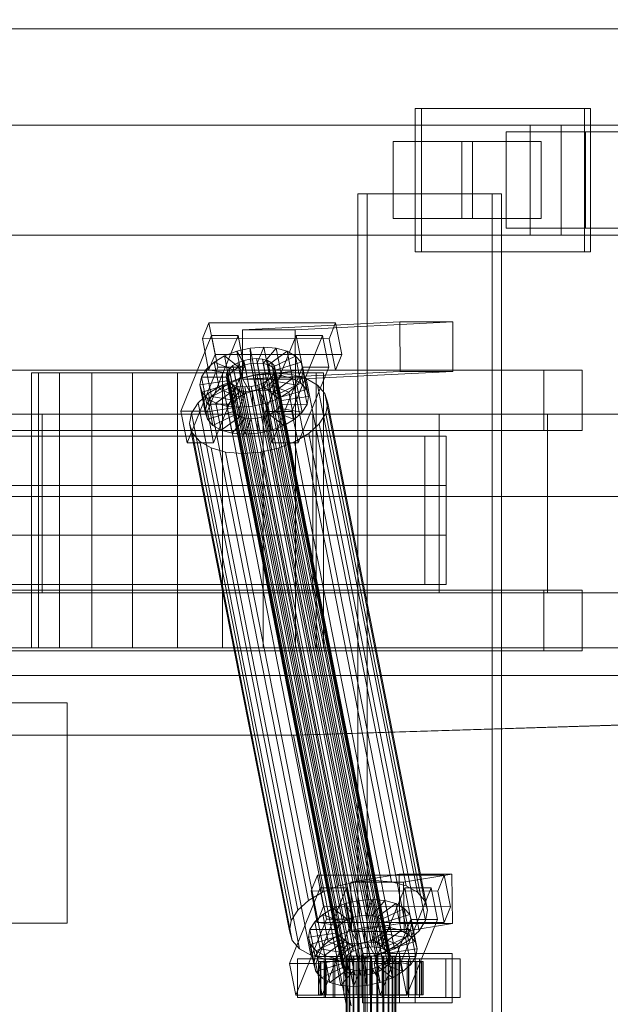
# Model space of a CAD drawing. Header units: millimetres. Extents: x -4395 to 65662, y -65530 to 6847.
# Tile 541 of 656: x 9311 to 9526, y -17870 to -17512. Entities that reach past the tile are written whole.
import ezdxf

# ---------------------------------------------------------------- set-up
doc = ezdxf.new("R2010")
doc.units = ezdxf.units.MM
for name, color, linetype, lineweight in [('COTAS_O', 1, 'Continuous', 0), ('superior_C01', 7, 'Continuous', 0), ('superior_mezcladora', 7, 'Continuous', 0)]:
    doc.layers.add(name, color=color, linetype=linetype, lineweight=lineweight)
doc.dimstyles.new('R19_100', dxfattribs={"dimtxt": 250, "dimasz": 150, "dimexe": 150, "dimexo": 80, "dimgap": 100, "dimtad": 1, "dimtih": 1, "dimtoh": 1, "dimdsep": 46, "dimcen": 0.09, "dimadec": 0, "dimazin": 0, "dimtfac": 1, "dimtdec": 4, "dimtofl": 0, "dimtmove": 0, "dimatfit": 3, "dimfxl": 1, "dimtolj": 1, "dimtzin": 0, "dimarcsym": 0})

# ---------------------------------------------------------------- blocks, each defined once
blk = doc.blocks.new('DIM_R33_37')
at = {"layer": 'COTAS_O'}
for p, q in [((9108.38, -17350), (9063.38, -17500)), ((9808.38, -17350), (9108.38, -17350)), ((9108.38, -18650), (9108.38, -17350)), ((9108.38, -17350), (9153.38, -17500)), ((9108.38, -18650), (9063.38, -18500)), ((9108.38, -18650), (9153.38, -18500)), ((9808.38, -18650), (9108.38, -18650))]:
    blk.add_line(p, q, dxfattribs=at)
blk.add_text('1300 O', height=250, rotation=90, dxfattribs=at).set_placement((9008.38, -18000))

msp = doc.modelspace()

# ---------------------------------------------------------------- linework, layer by layer
at = {"layer": 'superior_C01'}
for p, q in [((9073.164, -17515), (9802.262, -17515)), ((9805.085, -17515), (9075.987, -17515)), ((9516.118, -17544), (9454.72, -17544)), ((9454.72, -17544), (9454.72, -17596)), ((9456.978, -17544), (9454.72, -17544)), ((9456.978, -17596), (9456.978, -17544)), ((9456.978, -17544), (9518.376, -17544)), ((9516.118, -17596), (9516.118, -17544)), ((9516.118, -17544), (9518.376, -17544)), ((9518.376, -17544), (9518.376, -17596)), ((9496.424, -17550), (8345.216, -17550)), ((8356.506, -17550), (9507.714, -17550)), ((9576.866, -17550), (8425.658, -17550)), ((8439.771, -17550), (9590.979, -17550)), ((9496.424, -17550), (9496.424, -17590)), ((9507.714, -17550), (9496.424, -17550)), ((9822.599, -17550), (9496.424, -17550)), ((9507.714, -17590), (9507.714, -17550)), ((9507.714, -17550), (9833.889, -17550)), ((9516.459, -17552.5), (9487.679, -17552.5)), ((9487.679, -17552.5), (9487.679, -17587.5)), ((9569.532, -17552.5), (9487.679, -17552.5)), ((9516.459, -17587.5), (9516.459, -17552.5)), ((9516.459, -17552.5), (9598.313, -17552.5)), ((9475.478, -17556), (9446.698, -17556)), ((9446.698, -17556), (9446.698, -17584)), ((9471.593, -17556), (9446.698, -17556)), ((9471.593, -17584), (9471.593, -17556)), ((9471.593, -17556), (9500.374, -17556)), ((9475.478, -17584), (9475.478, -17556)), ((9475.478, -17556), (9500.374, -17556)), ((9500.374, -17556), (9500.374, -17584)), ((9482.633, -17575), (9433.898, -17575)), ((9433.898, -17575), (9433.898, -18425)), ((9437.285, -17575), (9433.898, -17575)), ((9437.285, -18425), (9437.285, -17575)), ((9437.285, -17575), (9486.02, -17575)), ((9482.633, -18425), (9482.633, -17575)), ((9482.633, -17575), (9486.02, -17575)), ((9486.02, -17575), (9486.02, -18425)), ((9446.698, -17584), (9475.478, -17584)), ((9446.698, -17584), (9471.593, -17584)), ((9500.374, -17584), (9471.593, -17584)), ((9500.374, -17584), (9475.478, -17584)), ((9487.679, -17587.5), (9516.459, -17587.5)), ((9569.532, -17587.5), (9487.679, -17587.5)), ((9598.313, -17587.5), (9516.459, -17587.5)), ((8345.216, -17590), (9496.424, -17590)), ((8356.506, -17590), (9507.714, -17590)), ((8425.658, -17590), (9576.866, -17590)), ((8439.771, -17590), (9590.979, -17590)), ((9496.424, -17590), (9507.714, -17590)), ((9496.424, -17590), (9822.599, -17590)), ((9507.714, -17590), (9833.889, -17590)), ((9454.72, -17596), (9516.118, -17596)), ((9454.72, -17596), (9456.978, -17596)), ((9518.376, -17596), (9456.978, -17596)), ((9518.376, -17596), (9516.118, -17596)), ((9449.142, -17621.488), (9391.95, -17624.356)), ((9411.137, -17624.356), (9468.329, -17621.488)), ((9449.214, -17639.486), (9449.142, -17621.488)), ((9449.142, -17621.488), (9468.329, -17621.488)), ((9468.329, -17621.488), (9468.401, -17639.486)), ((9379.747, -17621.857), (9377.428, -17627.592)), ((9382, -17633.325), (9379.747, -17621.857)), ((9379.747, -17621.857), (9425.795, -17621.914)), ((9411.137, -17624.356), (9391.95, -17624.356)), ((9391.95, -17624.356), (9392.022, -17642.354)), ((9411.209, -17642.354), (9411.137, -17624.356)), ((9423.477, -17627.65), (9425.795, -17621.914)), ((9425.795, -17621.914), (9428.049, -17633.382)), ((9380.77, -17626.449), (9369.641, -17653.98)), ((9423.477, -17627.65), (9377.428, -17627.592)), ((9377.428, -17627.592), (9379.682, -17639.061)), ((9379.234, -17653.992), (9390.364, -17626.461)), ((9383.024, -17637.917), (9380.77, -17626.449)), ((9380.77, -17626.449), (9390.364, -17626.461)), ((9390.364, -17626.461), (9392.617, -17637.929)), ((9411.469, -17626.487), (9400.339, -17654.019)), ((9409.933, -17654.031), (9421.062, -17626.499)), ((9413.722, -17637.955), (9411.469, -17626.487)), ((9411.469, -17626.487), (9421.062, -17626.499)), ((9421.062, -17626.499), (9423.316, -17637.967)), ((9425.73, -17639.118), (9423.477, -17627.65)), ((9385.507, -17633.91), (9389.982, -17632.183)), ((9389.982, -17632.183), (9394.818, -17631.1)), ((9389.982, -17632.183), (9392.771, -17637.157)), ((9391.914, -17642.013), (9389.982, -17632.183)), ((9394.818, -17631.1), (9399.686, -17630.735)), ((9394.818, -17631.1), (9395.062, -17636.643)), ((9396.75, -17640.93), (9394.818, -17631.1)), ((9399.686, -17630.735), (9397.367, -17636.47)), ((9404.254, -17631.112), (9399.531, -17636.649)), ((9401.618, -17640.564), (9399.686, -17630.735)), ((9399.686, -17630.735), (9404.254, -17631.112)), ((9408.21, -17632.206), (9401.405, -17637.167)), ((9406.185, -17640.942), (9404.254, -17631.112)), ((9404.254, -17631.112), (9408.21, -17632.206)), ((9410.141, -17642.036), (9408.21, -17632.206)), ((9408.21, -17632.206), (9411.284, -17633.943)), ((9379.682, -17639.061), (9382, -17633.325)), ((9381.698, -17636.164), (9385.507, -17633.91)), ((9428.049, -17633.382), (9382, -17633.325)), ((9385.507, -17633.91), (9390.651, -17637.975)), ((9387.438, -17643.74), (9385.507, -17633.91)), ((9390.329, -17636.336), (9392.449, -17635.518)), ((9392.449, -17635.518), (9394.74, -17635.005)), ((9434.458, -17849.317), (9392.449, -17635.518)), ((9394.74, -17635.005), (9397.046, -17634.832)), ((9436.749, -17848.804), (9394.74, -17635.005)), ((9397.046, -17634.832), (9399.209, -17635.011)), ((9439.055, -17848.631), (9397.046, -17634.832)), ((9399.209, -17635.011), (9401.083, -17635.529)), ((9441.218, -17848.809), (9399.209, -17635.011)), ((9401.083, -17635.529), (9402.539, -17636.352)), ((9443.092, -17849.328), (9401.083, -17635.529)), ((9411.284, -17633.943), (9402.861, -17637.99)), ((9413.216, -17643.772), (9411.284, -17633.943)), ((9411.284, -17633.943), (9413.269, -17636.203)), ((9428.049, -17633.382), (9425.73, -17639.118)), ((9371.894, -17665.449), (9383.024, -17637.917)), ((9377.053, -17641.61), (9378.814, -17638.79)), ((9378.814, -17638.79), (9381.698, -17636.164)), ((9378.814, -17638.79), (9387.481, -17640.286)), ((9380.746, -17648.62), (9378.814, -17638.79)), ((9379.682, -17639.061), (9425.73, -17639.118)), ((9392.617, -17637.929), (9381.487, -17665.461)), ((9381.698, -17636.164), (9388.847, -17639.042)), ((9383.629, -17645.994), (9381.698, -17636.164)), ((9392.617, -17637.929), (9383.024, -17637.917)), ((9386.325, -17639.983), (9387.159, -17638.648)), ((9387.159, -17638.648), (9388.525, -17637.404)), ((9429.168, -17852.446), (9387.159, -17638.648)), ((9388.847, -17639.042), (9387.481, -17640.286)), ((9388.525, -17637.404), (9390.329, -17636.336)), ((9430.534, -17851.202), (9388.525, -17637.404)), ((9390.651, -17637.975), (9388.847, -17639.042)), ((9388.847, -17639.042), (9390.778, -17648.872)), ((9432.338, -17850.135), (9390.329, -17636.336)), ((9392.771, -17637.157), (9390.651, -17637.975)), ((9390.651, -17637.975), (9392.582, -17647.804)), ((9449.214, -17639.486), (9392.022, -17642.354)), ((9395.062, -17636.643), (9392.771, -17637.157)), ((9392.771, -17637.157), (9394.702, -17646.986)), ((9397.367, -17636.47), (9395.062, -17636.643)), ((9395.062, -17636.643), (9396.993, -17646.473)), ((9397.367, -17636.47), (9399.299, -17646.3)), ((9399.531, -17636.649), (9397.367, -17636.47)), ((9399.531, -17636.649), (9401.462, -17646.479)), ((9401.405, -17637.167), (9399.531, -17636.649)), ((9401.405, -17637.167), (9403.336, -17646.997)), ((9402.861, -17637.99), (9401.405, -17637.167)), ((9402.539, -17636.352), (9403.479, -17637.422)), ((9444.549, -17850.15), (9402.539, -17636.352)), ((9402.593, -17665.487), (9413.722, -17637.955)), ((9402.861, -17637.99), (9404.793, -17647.82)), ((9403.801, -17639.061), (9402.861, -17637.99)), ((9403.479, -17637.422), (9403.839, -17638.668)), ((9445.489, -17851.221), (9403.479, -17637.422)), ((9403.839, -17638.668), (9403.593, -17640.005)), ((9413.269, -17636.203), (9403.801, -17639.061)), ((9403.801, -17639.061), (9405.733, -17648.891)), ((9404.161, -17640.307), (9403.801, -17639.061)), ((9445.848, -17852.467), (9403.839, -17638.668)), ((9414.027, -17638.834), (9404.161, -17640.307)), ((9468.401, -17639.486), (9411.209, -17642.354)), ((9423.316, -17637.967), (9412.186, -17665.499)), ((9415.2, -17646.033), (9413.269, -17636.203)), ((9413.269, -17636.203), (9414.027, -17638.834)), ((9414.027, -17638.834), (9413.508, -17641.655)), ((9423.316, -17637.967), (9413.722, -17637.955)), ((9415.959, -17648.664), (9414.027, -17638.834)), ((9468.401, -17639.486), (9449.214, -17639.486)), ((9376.534, -17644.431), (9377.053, -17641.61)), ((9376.534, -17644.431), (9386.401, -17642.958)), ((9377.053, -17641.61), (9386.647, -17641.622)), ((9378.985, -17651.44), (9377.053, -17641.61)), ((9384.79, -17644.416), (9390.773, -17642.107)), ((9386.079, -17641.32), (9386.325, -17639.983)), ((9386.438, -17642.566), (9386.079, -17641.32)), ((9428.088, -17855.119), (9386.079, -17641.32)), ((9428.334, -17853.782), (9386.325, -17639.983)), ((9386.647, -17641.622), (9386.401, -17642.958)), ((9386.401, -17642.958), (9386.76, -17644.204)), ((9386.401, -17642.958), (9388.332, -17652.788)), ((9387.378, -17643.637), (9386.438, -17642.566)), ((9428.447, -17856.365), (9386.438, -17642.566)), ((9387.481, -17640.286), (9386.647, -17641.622)), ((9386.647, -17641.622), (9388.578, -17651.452)), ((9391.914, -17642.013), (9387.438, -17643.74)), ((9387.481, -17640.286), (9389.412, -17650.116)), ((9390.773, -17642.107), (9397.238, -17640.659)), ((9426.988, -17826.416), (9390.773, -17642.107)), ((9396.75, -17640.93), (9391.914, -17642.013)), ((9394.702, -17646.986), (9391.914, -17642.013)), ((9392.022, -17642.354), (9411.209, -17642.354)), ((9401.618, -17640.564), (9396.75, -17640.93)), ((9396.993, -17646.473), (9396.75, -17640.93)), ((9397.238, -17640.659), (9403.745, -17640.17)), ((9433.453, -17824.968), (9397.238, -17640.659)), ((9399.299, -17646.3), (9401.618, -17640.564)), ((9401.393, -17642.585), (9399.588, -17643.652)), ((9402.758, -17641.341), (9401.393, -17642.585)), ((9443.402, -17856.383), (9401.393, -17642.585)), ((9401.462, -17646.479), (9406.185, -17640.942)), ((9406.185, -17640.942), (9401.618, -17640.564)), ((9401.715, -17644.223), (9403.08, -17642.979)), ((9403.593, -17640.005), (9402.758, -17641.341)), ((9444.768, -17855.139), (9402.758, -17641.341)), ((9403.08, -17642.979), (9403.915, -17641.643)), ((9411.747, -17644.475), (9403.08, -17642.979)), ((9403.08, -17642.979), (9405.012, -17652.809)), ((9403.336, -17646.997), (9410.141, -17642.036)), ((9403.593, -17640.005), (9445.602, -17853.804)), ((9403.745, -17640.17), (9409.851, -17640.674)), ((9439.96, -17824.479), (9403.745, -17640.17)), ((9403.915, -17641.643), (9404.161, -17640.307)), ((9403.915, -17641.643), (9413.508, -17641.655)), ((9405.846, -17651.473), (9403.915, -17641.643)), ((9404.161, -17640.307), (9406.092, -17650.137)), ((9410.141, -17642.036), (9406.185, -17640.942)), ((9409.851, -17640.674), (9415.14, -17642.137)), ((9446.066, -17824.984), (9409.851, -17640.674)), ((9413.216, -17643.772), (9410.141, -17642.036)), ((9413.508, -17641.655), (9411.747, -17644.475)), ((9413.508, -17641.655), (9415.44, -17651.485)), ((9415.14, -17642.137), (9419.251, -17644.459)), ((9451.355, -17826.446), (9415.14, -17642.137)), ((9377.292, -17647.062), (9376.534, -17644.431)), ((9378.466, -17654.261), (9376.534, -17644.431)), ((9377.292, -17647.062), (9386.76, -17644.204)), ((9379.277, -17649.322), (9387.7, -17645.275)), ((9379.698, -17647.428), (9384.79, -17644.416)), ((9383.629, -17645.994), (9380.746, -17648.62)), ((9382.352, -17651.059), (9389.156, -17646.098)), ((9387.438, -17643.74), (9383.629, -17645.994)), ((9390.778, -17648.872), (9383.629, -17645.994)), ((9421.005, -17828.725), (9384.79, -17644.416)), ((9386.308, -17652.153), (9391.03, -17646.616)), ((9386.76, -17644.204), (9387.7, -17645.275)), ((9386.76, -17644.204), (9388.691, -17654.034)), ((9388.834, -17644.459), (9387.378, -17643.637)), ((9429.387, -17857.435), (9387.378, -17643.637)), ((9392.582, -17647.804), (9387.438, -17643.74)), ((9387.7, -17645.275), (9389.156, -17646.098)), ((9387.7, -17645.275), (9389.631, -17655.105)), ((9390.708, -17644.978), (9388.834, -17644.459)), ((9430.844, -17858.258), (9388.834, -17644.459)), ((9389.156, -17646.098), (9391.03, -17646.616)), ((9389.156, -17646.098), (9391.088, -17655.927)), ((9392.872, -17645.156), (9390.708, -17644.978)), ((9432.718, -17858.776), (9390.708, -17644.978)), ((9391.03, -17646.616), (9393.194, -17646.795)), ((9391.03, -17646.616), (9392.962, -17656.446)), ((9395.178, -17644.983), (9392.872, -17645.156)), ((9434.881, -17858.955), (9392.872, -17645.156)), ((9393.194, -17646.795), (9395.5, -17646.622)), ((9394.702, -17646.986), (9396.993, -17646.473)), ((9397.469, -17644.47), (9395.178, -17644.983)), ((9437.187, -17858.782), (9395.178, -17644.983)), ((9395.5, -17646.622), (9397.79, -17646.108)), ((9395.743, -17652.165), (9395.5, -17646.622)), ((9395.5, -17646.622), (9397.431, -17656.451)), ((9396.993, -17646.473), (9399.299, -17646.3)), ((9399.588, -17643.652), (9397.469, -17644.47)), ((9439.478, -17858.269), (9397.469, -17644.47)), ((9397.79, -17646.108), (9399.91, -17645.29)), ((9400.579, -17651.082), (9397.79, -17646.108)), ((9397.79, -17646.108), (9399.722, -17655.938)), ((9399.299, -17646.3), (9401.462, -17646.479)), ((9441.598, -17857.451), (9399.588, -17643.652)), ((9399.91, -17645.29), (9401.715, -17644.223)), ((9405.054, -17649.355), (9399.91, -17645.29)), ((9399.91, -17645.29), (9401.842, -17655.12)), ((9401.462, -17646.479), (9403.336, -17646.997)), ((9408.863, -17647.101), (9401.715, -17644.223)), ((9401.715, -17644.223), (9403.646, -17654.053)), ((9404.793, -17647.82), (9413.216, -17643.772)), ((9405.733, -17648.891), (9415.2, -17646.033)), ((9411.747, -17644.475), (9408.863, -17647.101)), ((9413.678, -17654.305), (9411.747, -17644.475)), ((9415.2, -17646.033), (9413.216, -17643.772)), ((9415.959, -17648.664), (9415.2, -17646.033)), ((9419.251, -17644.459), (9421.903, -17647.481)), ((9455.465, -17828.768), (9419.251, -17644.459)), ((9375.843, -17650.939), (9379.698, -17647.428)), ((9379.277, -17649.322), (9377.292, -17647.062)), ((9379.224, -17656.892), (9377.292, -17647.062)), ((9380.746, -17648.62), (9378.985, -17651.44)), ((9382.352, -17651.059), (9379.277, -17649.322)), ((9381.208, -17659.152), (9379.277, -17649.322)), ((9415.913, -17831.737), (9379.698, -17647.428)), ((9389.412, -17650.116), (9380.746, -17648.62)), ((9388.578, -17651.452), (9389.412, -17650.116)), ((9389.412, -17650.116), (9390.778, -17648.872)), ((9390.778, -17648.872), (9392.582, -17647.804)), ((9390.875, -17652.53), (9393.194, -17646.795)), ((9392.582, -17647.804), (9394.702, -17646.986)), ((9393.194, -17646.795), (9395.125, -17656.624)), ((9405.054, -17649.355), (9400.579, -17651.082)), ((9403.336, -17646.997), (9404.793, -17647.82)), ((9404.793, -17647.82), (9405.733, -17648.891)), ((9408.863, -17647.101), (9405.054, -17649.355)), ((9406.986, -17659.184), (9405.054, -17649.355)), ((9405.733, -17648.891), (9406.092, -17650.137)), ((9406.092, -17650.137), (9405.846, -17651.473)), ((9406.092, -17650.137), (9415.959, -17648.664)), ((9410.795, -17656.931), (9408.863, -17647.101)), ((9415.44, -17651.485), (9415.959, -17648.664)), ((9421.903, -17647.481), (9422.917, -17650.998)), ((9458.118, -17831.79), (9421.903, -17647.481)), ((9373.489, -17654.709), (9375.843, -17650.939)), ((9412.058, -17835.248), (9375.843, -17650.939)), ((9378.985, -17651.44), (9378.466, -17654.261)), ((9388.332, -17652.788), (9378.466, -17654.261)), ((9388.578, -17651.452), (9378.985, -17651.44)), ((9386.308, -17652.153), (9382.352, -17651.059)), ((9384.283, -17660.889), (9382.352, -17651.059)), ((9390.875, -17652.53), (9386.308, -17652.153)), ((9388.239, -17661.983), (9386.308, -17652.153)), ((9388.332, -17652.788), (9388.578, -17651.452)), ((9388.691, -17654.034), (9388.332, -17652.788)), ((9395.743, -17652.165), (9390.875, -17652.53)), ((9392.807, -17662.36), (9390.875, -17652.53)), ((9400.579, -17651.082), (9395.743, -17652.165)), ((9397.674, -17661.995), (9395.743, -17652.165)), ((9402.511, -17660.912), (9400.579, -17651.082)), ((9405.012, -17652.809), (9403.646, -17654.053)), ((9405.846, -17651.473), (9405.012, -17652.809)), ((9405.012, -17652.809), (9413.678, -17654.305)), ((9415.44, -17651.485), (9405.846, -17651.473)), ((9413.678, -17654.305), (9415.44, -17651.485)), ((9422.917, -17650.998), (9422.223, -17654.769)), ((9459.132, -17835.307), (9422.917, -17650.998)), ((9379.234, -17653.992), (9369.641, -17653.98)), ((9369.641, -17653.98), (9371.894, -17665.449)), ((9372.795, -17658.48), (9373.489, -17654.709)), ((9409.704, -17839.018), (9373.489, -17654.709)), ((9378.466, -17654.261), (9379.224, -17656.892)), ((9388.691, -17654.034), (9379.224, -17656.892)), ((9379.224, -17656.892), (9381.208, -17659.152)), ((9381.487, -17665.461), (9379.234, -17653.992)), ((9389.631, -17655.105), (9381.208, -17659.152)), ((9391.088, -17655.927), (9384.283, -17660.889)), ((9392.962, -17656.446), (9388.239, -17661.983)), ((9389.631, -17655.105), (9388.691, -17654.034)), ((9391.088, -17655.927), (9389.631, -17655.105)), ((9392.962, -17656.446), (9391.088, -17655.927)), ((9395.125, -17656.624), (9392.807, -17662.36)), ((9395.125, -17656.624), (9392.962, -17656.446)), ((9397.431, -17656.451), (9395.125, -17656.624)), ((9399.722, -17655.938), (9397.431, -17656.451)), ((9397.431, -17656.451), (9397.674, -17661.995)), ((9401.842, -17655.12), (9399.722, -17655.938)), ((9399.722, -17655.938), (9402.511, -17660.912)), ((9409.933, -17654.031), (9400.339, -17654.019)), ((9400.339, -17654.019), (9402.593, -17665.487)), ((9403.646, -17654.053), (9401.842, -17655.12)), ((9401.842, -17655.12), (9406.986, -17659.184)), ((9403.646, -17654.053), (9410.795, -17656.931)), ((9406.986, -17659.184), (9410.795, -17656.931)), ((9412.186, -17665.499), (9409.933, -17654.031)), ((9410.795, -17656.931), (9413.678, -17654.305)), ((9422.223, -17654.769), (9419.869, -17658.539)), ((9422.223, -17654.769), (9458.438, -17839.078)), ((9373.809, -17661.997), (9372.795, -17658.48)), ((9409.01, -17842.789), (9372.795, -17658.48)), ((9381.208, -17659.152), (9384.283, -17660.889)), ((9384.283, -17660.889), (9388.239, -17661.983)), ((9397.674, -17661.995), (9402.511, -17660.912)), ((9402.511, -17660.912), (9406.986, -17659.184)), ((9419.869, -17658.539), (9416.014, -17662.05)), ((9456.083, -17842.848), (9419.869, -17658.539)), ((9376.461, -17665.019), (9373.809, -17661.997)), ((9410.023, -17846.306), (9373.809, -17661.997)), ((9388.239, -17661.983), (9392.807, -17662.36)), ((9392.807, -17662.36), (9397.674, -17661.995)), ((9416.014, -17662.05), (9410.922, -17665.062)), ((9452.229, -17846.359), (9416.014, -17662.05)), ((9371.894, -17665.449), (9381.487, -17665.461)), ((9380.572, -17667.341), (9376.461, -17665.019)), ((9412.676, -17849.328), (9376.461, -17665.019)), ((9385.86, -17668.803), (9380.572, -17667.341)), ((9416.787, -17851.65), (9380.572, -17667.341)), ((9404.939, -17667.371), (9398.474, -17668.819)), ((9402.593, -17665.487), (9412.186, -17665.499)), ((9410.922, -17665.062), (9404.939, -17667.371)), ((9441.154, -17851.68), (9404.939, -17667.371)), ((9447.137, -17849.371), (9410.922, -17665.062)), ((9391.966, -17669.308), (9385.86, -17668.803)), ((9422.075, -17853.113), (9385.86, -17668.803)), ((9398.474, -17668.819), (9391.966, -17669.308)), ((9428.181, -17853.617), (9391.966, -17669.308)), ((9434.689, -17853.128), (9398.474, -17668.819)), ((1105.699, -17750), (10210.031, -17750)), ((10211.451, -17750), (1107.119, -17750)), ((9410.453, -17771.702), (10106.736, -17750)), ((10108.42, -17750), (9412.137, -17771.702)), ((8978.533, -17771.702), (9410.453, -17771.702)), ((9412.137, -17771.702), (8980.217, -17771.702)), ((9410.453, -17771.702), (9429.768, -17870)), ((9410.453, -17771.702), (9412.137, -17771.702)), ((9431.451, -17870), (9412.137, -17771.702)), ((9419.181, -17822.549), (9416.862, -17828.285)), ((9421.434, -17834.017), (9419.181, -17822.549)), ((9419.181, -17822.549), (9465.229, -17822.606)), ((9433.453, -17824.968), (9426.988, -17826.416)), ((9448.831, -17822.189), (9431.303, -17825.057)), ((9450.489, -17825.057), (9431.303, -17825.057)), ((9431.303, -17825.057), (9431.537, -17843.038)), ((9439.96, -17824.479), (9433.453, -17824.968)), ((9446.066, -17824.984), (9439.96, -17824.479)), ((9451.355, -17826.446), (9446.066, -17824.984)), ((9449.065, -17840.17), (9448.831, -17822.189)), ((9448.831, -17822.189), (9468.017, -17822.189)), ((9450.489, -17825.057), (9468.017, -17822.189)), ((9450.724, -17843.038), (9450.489, -17825.057)), ((9462.911, -17828.342), (9465.229, -17822.606)), ((9465.229, -17822.606), (9467.483, -17834.074)), ((9468.017, -17822.189), (9468.252, -17840.17)), ((9420.204, -17827.141), (9409.075, -17854.673)), ((9421.005, -17828.725), (9415.913, -17831.737)), ((9462.911, -17828.342), (9416.862, -17828.285)), ((9416.862, -17828.285), (9419.116, -17839.753)), ((9418.668, -17854.685), (9429.798, -17827.153)), ((9422.458, -17838.609), (9420.204, -17827.141)), ((9420.204, -17827.141), (9429.798, -17827.153)), ((9426.988, -17826.416), (9421.005, -17828.725)), ((9429.798, -17827.153), (9432.051, -17838.621)), ((9450.903, -17827.179), (9439.773, -17854.711)), ((9449.367, -17854.723), (9460.496, -17827.191)), ((9453.156, -17838.647), (9450.903, -17827.179)), ((9450.903, -17827.179), (9460.496, -17827.191)), ((9455.465, -17828.768), (9451.355, -17826.446)), ((9458.118, -17831.79), (9455.465, -17828.768)), ((9460.496, -17827.191), (9462.75, -17838.659)), ((9465.164, -17839.81), (9462.911, -17828.342)), ((9415.913, -17831.737), (9412.058, -17835.248)), ((9429.416, -17832.875), (9434.252, -17831.792)), ((9434.252, -17831.792), (9439.12, -17831.427)), ((9434.252, -17831.792), (9434.496, -17837.336)), ((9436.184, -17841.622), (9434.252, -17831.792)), ((9439.12, -17831.427), (9436.801, -17837.163)), ((9443.688, -17831.804), (9438.965, -17837.341)), ((9441.052, -17841.257), (9439.12, -17831.427)), ((9439.12, -17831.427), (9443.688, -17831.804)), ((9445.619, -17841.634), (9443.688, -17831.804)), ((9443.688, -17831.804), (9447.644, -17832.898)), ((9459.132, -17835.307), (9458.118, -17831.79)), ((9412.058, -17835.248), (9409.704, -17839.018)), ((9419.116, -17839.753), (9421.434, -17834.017)), ((9421.132, -17836.856), (9424.941, -17834.603)), ((9467.483, -17834.074), (9421.434, -17834.017)), ((9424.941, -17834.603), (9429.416, -17832.875)), ((9424.941, -17834.603), (9430.085, -17838.667)), ((9426.872, -17844.433), (9424.941, -17834.603)), ((9429.416, -17832.875), (9432.205, -17837.849)), ((9431.348, -17842.705), (9429.416, -17832.875)), ((9447.644, -17832.898), (9440.839, -17837.86)), ((9450.718, -17834.635), (9442.295, -17838.682)), ((9449.575, -17842.728), (9447.644, -17832.898)), ((9447.644, -17832.898), (9450.718, -17834.635)), ((9452.65, -17844.465), (9450.718, -17834.635)), ((9450.718, -17834.635), (9452.703, -17836.895)), ((9458.438, -17839.078), (9459.132, -17835.307)), ((9467.483, -17834.074), (9465.164, -17839.81)), ((9409.704, -17839.018), (9409.01, -17842.789)), ((9411.328, -17866.141), (9422.458, -17838.609)), ((9416.487, -17842.302), (9418.248, -17839.482)), ((9418.248, -17839.482), (9421.132, -17836.856)), ((9418.248, -17839.482), (9426.915, -17840.978)), ((9420.18, -17849.312), (9418.248, -17839.482)), ((9419.116, -17839.753), (9465.164, -17839.81)), ((9432.051, -17838.621), (9420.921, -17866.153)), ((9421.132, -17836.856), (9428.281, -17839.734)), ((9423.063, -17846.686), (9421.132, -17836.856)), ((9432.051, -17838.621), (9422.458, -17838.609)), ((9428.281, -17839.734), (9426.915, -17840.978)), ((9430.085, -17838.667), (9428.281, -17839.734)), ((9428.281, -17839.734), (9430.212, -17849.564)), ((9432.205, -17837.849), (9430.085, -17838.667)), ((9430.085, -17838.667), (9432.016, -17848.497)), ((9434.496, -17837.336), (9432.205, -17837.849)), ((9432.205, -17837.849), (9434.136, -17847.679)), ((9436.801, -17837.163), (9434.496, -17837.336)), ((9434.496, -17837.336), (9436.427, -17847.165)), ((9436.801, -17837.163), (9438.733, -17846.992)), ((9438.965, -17837.341), (9436.801, -17837.163)), ((9438.965, -17837.341), (9440.896, -17847.171)), ((9440.839, -17837.86), (9438.965, -17837.341)), ((9440.839, -17837.86), (9442.77, -17847.689)), ((9442.295, -17838.682), (9440.839, -17837.86)), ((9442.027, -17866.179), (9453.156, -17838.647)), ((9442.295, -17838.682), (9444.227, -17848.512)), ((9443.235, -17839.753), (9442.295, -17838.682)), ((9452.703, -17836.895), (9443.235, -17839.753)), ((9443.235, -17839.753), (9445.167, -17849.583)), ((9443.595, -17840.999), (9443.235, -17839.753)), ((9453.461, -17839.526), (9443.595, -17840.999)), ((9462.75, -17838.659), (9451.62, -17866.191)), ((9454.634, -17846.725), (9452.703, -17836.895)), ((9452.703, -17836.895), (9453.461, -17839.526)), ((9453.461, -17839.526), (9452.942, -17842.347)), ((9462.75, -17838.659), (9453.156, -17838.647)), ((9455.393, -17849.356), (9453.461, -17839.526)), ((9456.083, -17842.848), (9458.438, -17839.078)), ((9409.01, -17842.789), (9410.023, -17846.306)), ((9415.968, -17845.123), (9416.487, -17842.302)), ((9416.487, -17842.302), (9426.081, -17842.314)), ((9418.419, -17852.132), (9416.487, -17842.302)), ((9426.081, -17842.314), (9425.835, -17843.65)), ((9426.915, -17840.978), (9426.081, -17842.314)), ((9426.081, -17842.314), (9428.012, -17852.144)), ((9431.348, -17842.705), (9426.872, -17844.433)), ((9426.915, -17840.978), (9428.846, -17850.808)), ((9436.184, -17841.622), (9431.348, -17842.705)), ((9434.136, -17847.679), (9431.348, -17842.705)), ((9449.065, -17840.17), (9431.537, -17843.038)), ((9431.537, -17843.038), (9450.724, -17843.038)), ((9441.052, -17841.257), (9436.184, -17841.622)), ((9436.427, -17847.165), (9436.184, -17841.622)), ((9438.733, -17846.992), (9441.052, -17841.257)), ((9440.896, -17847.171), (9445.619, -17841.634)), ((9445.619, -17841.634), (9441.052, -17841.257)), ((9442.514, -17843.671), (9443.349, -17842.335)), ((9442.77, -17847.689), (9449.575, -17842.728)), ((9443.349, -17842.335), (9443.595, -17840.999)), ((9443.349, -17842.335), (9452.942, -17842.347)), ((9445.28, -17852.165), (9443.349, -17842.335)), ((9443.595, -17840.999), (9445.526, -17850.829)), ((9449.575, -17842.728), (9445.619, -17841.634)), ((9468.252, -17840.17), (9449.065, -17840.17)), ((9452.65, -17844.465), (9449.575, -17842.728)), ((9468.252, -17840.17), (9450.724, -17843.038)), ((9452.942, -17842.347), (9451.181, -17845.167)), ((9452.229, -17846.359), (9456.083, -17842.848)), ((9452.942, -17842.347), (9454.874, -17852.177)), ((9410.023, -17846.306), (9412.676, -17849.328)), ((9415.968, -17845.123), (9425.835, -17843.65)), ((9416.726, -17847.754), (9415.968, -17845.123)), ((9417.899, -17854.953), (9415.968, -17845.123)), ((9416.726, -17847.754), (9426.194, -17844.897)), ((9418.711, -17850.015), (9427.134, -17845.967)), ((9423.063, -17846.686), (9420.18, -17849.312)), ((9421.786, -17851.751), (9428.59, -17846.79)), ((9426.872, -17844.433), (9423.063, -17846.686)), ((9430.212, -17849.564), (9423.063, -17846.686)), ((9425.835, -17843.65), (9426.194, -17844.897)), ((9425.835, -17843.65), (9427.766, -17853.48)), ((9426.194, -17844.897), (9427.134, -17845.967)), ((9426.194, -17844.897), (9428.125, -17854.726)), ((9432.016, -17848.497), (9426.872, -17844.433)), ((9427.134, -17845.967), (9428.59, -17846.79)), ((9427.134, -17845.967), (9429.065, -17855.797)), ((9428.59, -17846.79), (9430.464, -17847.308)), ((9428.59, -17846.79), (9430.522, -17856.62)), ((9434.934, -17847.314), (9437.224, -17846.801)), ((9436.427, -17847.165), (9438.733, -17846.992)), ((9437.224, -17846.801), (9439.344, -17845.983)), ((9440.013, -17851.774), (9437.224, -17846.801)), ((9437.224, -17846.801), (9439.156, -17856.631)), ((9438.733, -17846.992), (9440.896, -17847.171)), ((9439.344, -17845.983), (9441.149, -17844.915)), ((9444.488, -17850.047), (9439.344, -17845.983)), ((9439.344, -17845.983), (9441.276, -17855.812)), ((9441.149, -17844.915), (9442.514, -17843.671)), ((9448.297, -17847.793), (9441.149, -17844.915)), ((9441.149, -17844.915), (9443.08, -17854.745)), ((9451.181, -17845.167), (9442.514, -17843.671)), ((9442.514, -17843.671), (9444.446, -17853.501)), ((9444.227, -17848.512), (9452.65, -17844.465)), ((9445.167, -17849.583), (9454.634, -17846.725)), ((9447.137, -17849.371), (9452.229, -17846.359)), ((9451.181, -17845.167), (9448.297, -17847.793)), ((9453.112, -17854.997), (9451.181, -17845.167)), ((9454.634, -17846.725), (9452.65, -17844.465)), ((9455.393, -17849.356), (9454.634, -17846.725)), ((9412.676, -17849.328), (9416.787, -17851.65)), ((9418.711, -17850.015), (9416.726, -17847.754)), ((9418.658, -17857.584), (9416.726, -17847.754)), ((9420.18, -17849.312), (9418.419, -17852.132)), ((9421.786, -17851.751), (9418.711, -17850.015)), ((9420.642, -17859.844), (9418.711, -17850.015)), ((9428.846, -17850.808), (9420.18, -17849.312)), ((9425.742, -17852.845), (9430.464, -17847.308)), ((9428.846, -17850.808), (9430.212, -17849.564)), ((9430.212, -17849.564), (9432.016, -17848.497)), ((9430.309, -17853.223), (9432.628, -17847.487)), ((9430.464, -17847.308), (9432.628, -17847.487)), ((9430.464, -17847.308), (9432.396, -17857.138)), ((9432.338, -17850.135), (9430.534, -17851.202)), ((9432.016, -17848.497), (9434.136, -17847.679)), ((9434.458, -17849.317), (9432.338, -17850.135)), ((9432.628, -17847.487), (9434.934, -17847.314)), ((9432.628, -17847.487), (9434.559, -17857.317)), ((9434.136, -17847.679), (9436.427, -17847.165)), ((9436.749, -17848.804), (9434.458, -17849.317)), ((9435.177, -17852.857), (9434.934, -17847.314)), ((9434.934, -17847.314), (9436.865, -17857.144)), ((9439.055, -17848.631), (9436.749, -17848.804)), ((9441.218, -17848.809), (9439.055, -17848.631)), ((9444.488, -17850.047), (9440.013, -17851.774)), ((9440.896, -17847.171), (9442.77, -17847.689)), ((9441.154, -17851.68), (9447.137, -17849.371)), ((9443.092, -17849.328), (9441.218, -17848.809)), ((9442.77, -17847.689), (9444.227, -17848.512)), ((9444.549, -17850.15), (9443.092, -17849.328)), ((9444.227, -17848.512), (9445.167, -17849.583)), ((9448.297, -17847.793), (9444.488, -17850.047)), ((9446.42, -17859.877), (9444.488, -17850.047)), ((9445.489, -17851.221), (9444.549, -17850.15)), ((9445.167, -17849.583), (9445.526, -17850.829)), ((9445.526, -17850.829), (9455.393, -17849.356)), ((9450.229, -17857.623), (9448.297, -17847.793)), ((9454.874, -17852.177), (9455.393, -17849.356)), ((9421.576, -17853), (9411.983, -17853)), ((9411.983, -17853), (9411.983, -17867)), ((9425.531, -17853), (9411.983, -17853)), ((9416.787, -17851.65), (9422.075, -17853.113)), ((9418.419, -17852.132), (9417.899, -17854.953)), ((9427.766, -17853.48), (9417.899, -17854.953)), ((9428.012, -17852.144), (9418.419, -17852.132)), ((9420.154, -17854), (9419.626, -17854)), ((9419.626, -17854), (9429.623, -17854)), ((9419.626, -17866), (9419.626, -17854)), ((9419.626, -17854), (9420.393, -17854)), ((9421.94, -17854), (9420.154, -17854)), ((9420.154, -17854), (9429.873, -17854)), ((9420.154, -17866), (9420.154, -17854)), ((9420.393, -17854), (9429.986, -17854)), ((9420.393, -17866), (9420.393, -17854)), ((9420.393, -17854), (9422.402, -17854)), ((9421.576, -17867), (9421.576, -17853)), ((9421.576, -17853), (9435.124, -17853)), ((9425.742, -17852.845), (9421.786, -17851.751)), ((9423.717, -17861.581), (9421.786, -17851.751)), ((9424.862, -17854), (9421.94, -17854)), ((9421.94, -17854), (9430.719, -17854)), ((9421.94, -17866), (9421.94, -17854)), ((9422.075, -17853.113), (9428.181, -17853.617)), ((9468.137, -17853), (9422.088, -17853)), ((9422.088, -17853), (9422.088, -17867)), ((9424.911, -17853), (9422.088, -17853)), ((9422.402, -17854), (9430.938, -17854)), ((9422.402, -17866), (9422.402, -17854)), ((9422.402, -17854), (9425.516, -17854)), ((9428.723, -17854), (9424.862, -17854)), ((9424.862, -17854), (9432.104, -17854)), ((9424.862, -17866), (9424.862, -17854)), ((9424.911, -17867), (9424.911, -17853)), ((9424.911, -17853), (9470.959, -17853)), ((9425.516, -17854), (9432.413, -17854)), ((9425.516, -17866), (9425.516, -17854)), ((9425.516, -17854), (9429.524, -17854)), ((9425.531, -17867), (9425.531, -17853)), ((9425.531, -17853), (9435.124, -17853)), ((9430.309, -17853.223), (9425.742, -17852.845)), ((9427.673, -17862.675), (9425.742, -17852.845)), ((9427.766, -17853.48), (9428.012, -17852.144)), ((9428.125, -17854.726), (9427.766, -17853.48)), ((9428.012, -17852.144), (9428.846, -17850.808)), ((9428.334, -17853.782), (9428.088, -17855.119)), ((9428.181, -17853.617), (9434.689, -17853.128)), ((9429.168, -17852.446), (9428.334, -17853.782)), ((9433.258, -17854), (9428.723, -17854)), ((9428.723, -17854), (9433.932, -17854)), ((9428.723, -17866), (9428.723, -17854)), ((9430.534, -17851.202), (9429.168, -17852.446)), ((9429.524, -17854), (9434.312, -17854)), ((9429.524, -17866), (9429.524, -17854)), ((9429.524, -17854), (9434.151, -17854)), ((9429.873, -17852), (9429.623, -17852)), ((9429.623, -17852), (9429.986, -17852)), ((9429.623, -18148), (9429.623, -17852)), ((9429.623, -17854), (9429.873, -17854)), ((9429.623, -17854), (9429.623, -17866)), ((9429.986, -17854), (9429.623, -17854)), ((9430.719, -17852), (9429.873, -17852)), ((9429.873, -18148), (9429.873, -17852)), ((9429.873, -17854), (9430.719, -17854)), ((9429.873, -17854), (9429.873, -17866)), ((9429.986, -17852), (9430.938, -17852)), ((9429.986, -18148), (9429.986, -17852)), ((9429.986, -17854), (9429.986, -17866)), ((9430.938, -17854), (9429.986, -17854)), ((9435.177, -17852.857), (9430.309, -17853.223)), ((9432.241, -17863.052), (9430.309, -17853.223)), ((9432.104, -17852), (9430.719, -17852)), ((9430.719, -18148), (9430.719, -17852)), ((9430.719, -17854), (9432.104, -17854)), ((9430.719, -17854), (9430.719, -17866)), ((9430.938, -17852), (9432.413, -17852)), ((9430.938, -18148), (9430.938, -17852)), ((9430.938, -17854), (9430.938, -17866)), ((9432.413, -17854), (9430.938, -17854)), ((9433.932, -17852), (9432.104, -17852)), ((9432.104, -18148), (9432.104, -17852)), ((9432.104, -17854), (9433.932, -17854)), ((9432.104, -17854), (9432.104, -17866)), ((9432.413, -17852), (9434.312, -17852)), ((9432.413, -18148), (9432.413, -17852)), ((9432.413, -17854), (9432.413, -17866)), ((9434.312, -17854), (9432.413, -17854)), ((9438.158, -17854), (9433.258, -17854)), ((9433.258, -17854), (9436.08, -17854)), ((9433.258, -17866), (9433.258, -17854)), ((9436.08, -17852), (9433.932, -17852)), ((9433.932, -18148), (9433.932, -17852)), ((9433.932, -17854), (9436.08, -17854)), ((9433.932, -17854), (9433.932, -17866)), ((9434.151, -17854), (9436.503, -17854)), ((9434.151, -17866), (9434.151, -17854)), ((9434.151, -17854), (9439.083, -17854)), ((9434.312, -17852), (9436.503, -17852)), ((9434.312, -18148), (9434.312, -17852)), ((9434.312, -17854), (9434.312, -17866)), ((9436.503, -17854), (9434.312, -17854)), ((9434.689, -17853.128), (9441.154, -17851.68)), ((9435.124, -17853), (9435.124, -17867)), ((9440.013, -17851.774), (9435.177, -17852.857)), ((9437.108, -17862.687), (9435.177, -17852.857)), ((9454.706, -17851), (9435.519, -17851)), ((9435.519, -17851), (9435.519, -17869)), ((9448.954, -17851), (9435.519, -17851)), ((9438.401, -17852), (9436.08, -17852)), ((9436.08, -18148), (9436.08, -17852)), ((9436.08, -17854), (9438.401, -17854)), ((9436.08, -17854), (9436.08, -17866)), ((9436.503, -17852), (9438.84, -17852)), ((9436.503, -18148), (9436.503, -17852)), ((9436.503, -17854), (9436.503, -17866)), ((9438.84, -17854), (9436.503, -17854)), ((9443.09, -17854), (9438.158, -17854)), ((9438.158, -17854), (9438.401, -17854)), ((9438.158, -17866), (9438.158, -17854)), ((9440.738, -17852), (9438.401, -17852)), ((9438.401, -18148), (9438.401, -17852)), ((9438.401, -17854), (9440.738, -17854)), ((9438.401, -17854), (9438.401, -17866)), ((9438.84, -17852), (9441.161, -17852)), ((9438.84, -18148), (9438.84, -17852)), ((9439.083, -17854), (9438.84, -17854)), ((9438.84, -17854), (9438.84, -17866)), ((9441.161, -17854), (9438.84, -17854)), ((9439.083, -17866), (9439.083, -17854)), ((9439.083, -17854), (9443.983, -17854)), ((9441.945, -17861.604), (9440.013, -17851.774)), ((9442.929, -17852), (9440.738, -17852)), ((9440.738, -18148), (9440.738, -17852)), ((9443.09, -17854), (9440.738, -17854)), ((9440.738, -17854), (9442.929, -17854)), ((9440.738, -17854), (9440.738, -17866)), ((9441.161, -17852), (9443.309, -17852)), ((9441.161, -18148), (9441.161, -17852)), ((9443.983, -17854), (9441.161, -17854)), ((9441.161, -17854), (9441.161, -17866)), ((9443.309, -17854), (9441.161, -17854)), ((9452.275, -17853), (9442.681, -17853)), ((9442.681, -17853), (9442.681, -17867)), ((9456.23, -17853), (9442.681, -17853)), ((9444.828, -17852), (9442.929, -17852)), ((9442.929, -18148), (9442.929, -17852)), ((9447.717, -17854), (9442.929, -17854)), ((9442.929, -17854), (9444.828, -17854)), ((9442.929, -17854), (9442.929, -17866)), ((9444.446, -17853.501), (9443.08, -17854.745)), ((9447.717, -17854), (9443.09, -17854)), ((9443.09, -17866), (9443.09, -17854)), ((9443.309, -17852), (9445.137, -17852)), ((9443.309, -18148), (9443.309, -17852)), ((9448.518, -17854), (9443.309, -17854)), ((9443.309, -17854), (9443.309, -17866)), ((9445.137, -17854), (9443.309, -17854)), ((9443.983, -17866), (9443.983, -17854)), ((9443.983, -17854), (9448.518, -17854)), ((9445.28, -17852.165), (9444.446, -17853.501)), ((9444.446, -17853.501), (9453.112, -17854.997)), ((9444.768, -17855.139), (9445.602, -17853.804)), ((9446.303, -17852), (9444.828, -17852)), ((9444.828, -18148), (9444.828, -17852)), ((9451.725, -17854), (9444.828, -17854)), ((9444.828, -17854), (9446.303, -17854)), ((9444.828, -17854), (9444.828, -17866)), ((9445.137, -17852), (9446.522, -17852)), ((9445.137, -18148), (9445.137, -17852)), ((9452.379, -17854), (9445.137, -17854)), ((9445.137, -17854), (9445.137, -17866)), ((9446.522, -17854), (9445.137, -17854)), ((9445.526, -17850.829), (9445.28, -17852.165)), ((9454.874, -17852.177), (9445.28, -17852.165)), ((9445.848, -17852.467), (9445.489, -17851.221)), ((9445.602, -17853.804), (9445.848, -17852.467)), ((9447.255, -17852), (9446.303, -17852)), ((9446.303, -18148), (9446.303, -17852)), ((9454.839, -17854), (9446.303, -17854)), ((9446.303, -17854), (9447.255, -17854)), ((9446.303, -17854), (9446.303, -17866)), ((9446.522, -17852), (9447.368, -17852)), ((9446.522, -18148), (9446.522, -17852)), ((9455.301, -17854), (9446.522, -17854)), ((9446.522, -17854), (9446.522, -17866)), ((9447.368, -17854), (9446.522, -17854)), ((9447.618, -17852), (9447.255, -17852)), ((9447.255, -17852), (9447.255, -18148)), ((9447.255, -17854), (9456.848, -17854)), ((9447.255, -17866), (9447.255, -17854)), ((9447.255, -17854), (9447.618, -17854)), ((9447.368, -17852), (9447.618, -17852)), ((9447.368, -18148), (9447.368, -17852)), ((9457.087, -17854), (9447.368, -17854)), ((9447.368, -17854), (9447.368, -17866)), ((9447.618, -17854), (9447.368, -17854)), ((9447.618, -18148), (9447.618, -17852)), ((9457.615, -17854), (9447.618, -17854)), ((9447.618, -17854), (9447.618, -17866)), ((9451.725, -17854), (9447.717, -17854)), ((9447.717, -17866), (9447.717, -17854)), ((9448.518, -17866), (9448.518, -17854)), ((9448.518, -17854), (9452.379, -17854)), ((9448.954, -17869), (9448.954, -17851)), ((9448.954, -17851), (9468.141, -17851)), ((9454.839, -17854), (9451.725, -17854)), ((9451.725, -17866), (9451.725, -17854)), ((9452.275, -17867), (9452.275, -17853)), ((9452.275, -17853), (9465.823, -17853)), ((9452.379, -17866), (9452.379, -17854)), ((9452.379, -17854), (9455.301, -17854)), ((9453.112, -17854.997), (9454.874, -17852.177)), ((9454.706, -17869), (9454.706, -17851)), ((9454.706, -17851), (9468.141, -17851)), ((9456.848, -17854), (9454.839, -17854)), ((9454.839, -17866), (9454.839, -17854)), ((9455.301, -17866), (9455.301, -17854)), ((9455.301, -17854), (9457.087, -17854)), ((9456.23, -17867), (9456.23, -17853)), ((9456.23, -17853), (9465.823, -17853)), ((9456.848, -17854), (9456.848, -17866)), ((9457.615, -17854), (9456.848, -17854)), ((9457.087, -17866), (9457.087, -17854)), ((9457.087, -17854), (9457.615, -17854)), ((9457.615, -17866), (9457.615, -17854)), ((9465.823, -17853), (9465.823, -17867)), ((9468.137, -17867), (9468.137, -17853)), ((9468.137, -17853), (9470.959, -17853)), ((9468.141, -17851), (9468.141, -17869)), ((9470.959, -17853), (9470.959, -17867)), ((9418.668, -17854.685), (9409.075, -17854.673)), ((9409.075, -17854.673), (9411.328, -17866.141)), ((9417.899, -17854.953), (9418.658, -17857.584)), ((9428.125, -17854.726), (9418.658, -17857.584)), ((9418.658, -17857.584), (9420.642, -17859.844)), ((9420.921, -17866.153), (9418.668, -17854.685)), ((9429.065, -17855.797), (9420.642, -17859.844)), ((9430.522, -17856.62), (9423.717, -17861.581)), ((9432.396, -17857.138), (9427.673, -17862.675)), ((9428.088, -17855.119), (9428.447, -17856.365)), ((9429.065, -17855.797), (9428.125, -17854.726)), ((9428.447, -17856.365), (9429.387, -17857.435)), ((9430.522, -17856.62), (9429.065, -17855.797)), ((9429.387, -17857.435), (9430.844, -17858.258)), ((9432.396, -17857.138), (9430.522, -17856.62)), ((9434.559, -17857.317), (9432.241, -17863.052)), ((9434.559, -17857.317), (9432.396, -17857.138)), ((9436.865, -17857.144), (9434.559, -17857.317)), ((9439.156, -17856.631), (9436.865, -17857.144)), ((9436.865, -17857.144), (9437.108, -17862.687)), ((9441.276, -17855.812), (9439.156, -17856.631)), ((9439.156, -17856.631), (9441.945, -17861.604)), ((9439.478, -17858.269), (9441.598, -17857.451)), ((9449.367, -17854.723), (9439.773, -17854.711)), ((9439.773, -17854.711), (9442.027, -17866.179)), ((9443.08, -17854.745), (9441.276, -17855.812)), ((9441.276, -17855.812), (9446.42, -17859.877)), ((9441.598, -17857.451), (9443.402, -17856.383)), ((9443.08, -17854.745), (9450.229, -17857.623)), ((9443.402, -17856.383), (9444.768, -17855.139)), ((9446.42, -17859.877), (9450.229, -17857.623)), ((9451.62, -17866.191), (9449.367, -17854.723)), ((9450.229, -17857.623), (9453.112, -17854.997)), ((9420.642, -17859.844), (9423.717, -17861.581)), ((9430.844, -17858.258), (9432.718, -17858.776)), ((9432.718, -17858.776), (9434.881, -17858.955)), ((9434.881, -17858.955), (9437.187, -17858.782)), ((9437.187, -17858.782), (9439.478, -17858.269)), ((9441.945, -17861.604), (9446.42, -17859.877)), ((9423.717, -17861.581), (9427.673, -17862.675)), ((9427.673, -17862.675), (9432.241, -17863.052)), ((9432.241, -17863.052), (9437.108, -17862.687)), ((9437.108, -17862.687), (9441.945, -17861.604)), ((9411.328, -17866.141), (9420.921, -17866.153)), ((9411.983, -17867), (9421.576, -17867)), ((9411.983, -17867), (9425.531, -17867)), ((9429.623, -17866), (9419.626, -17866)), ((9419.626, -17866), (9420.154, -17866)), ((9420.393, -17866), (9419.626, -17866)), ((9429.873, -17866), (9420.154, -17866)), ((9420.154, -17866), (9421.94, -17866)), ((9429.986, -17866), (9420.393, -17866)), ((9422.402, -17866), (9420.393, -17866)), ((9435.124, -17867), (9421.576, -17867)), ((9430.719, -17866), (9421.94, -17866)), ((9421.94, -17866), (9424.862, -17866)), ((9422.088, -17867), (9468.137, -17867)), ((9422.088, -17867), (9424.911, -17867)), ((9430.938, -17866), (9422.402, -17866)), ((9425.516, -17866), (9422.402, -17866)), ((9432.104, -17866), (9424.862, -17866)), ((9424.862, -17866), (9428.723, -17866)), ((9470.959, -17867), (9424.911, -17867)), ((9432.413, -17866), (9425.516, -17866)), ((9429.524, -17866), (9425.516, -17866)), ((9435.124, -17867), (9425.531, -17867)), ((9433.932, -17866), (9428.723, -17866)), ((9428.723, -17866), (9433.258, -17866)), ((9434.312, -17866), (9429.524, -17866)), ((9434.151, -17866), (9429.524, -17866)), ((9429.873, -17866), (9429.623, -17866)), ((9429.623, -17866), (9429.986, -17866)), ((9430.719, -17866), (9429.873, -17866)), ((9429.986, -17866), (9430.938, -17866)), ((9432.104, -17866), (9430.719, -17866)), ((9430.938, -17866), (9432.413, -17866)), ((9433.932, -17866), (9432.104, -17866)), ((9432.413, -17866), (9434.312, -17866)), ((9436.08, -17866), (9433.258, -17866)), ((9433.258, -17866), (9438.158, -17866)), ((9436.08, -17866), (9433.932, -17866)), ((9436.503, -17866), (9434.151, -17866)), ((9439.083, -17866), (9434.151, -17866)), ((9434.312, -17866), (9436.503, -17866)), ((9438.401, -17866), (9436.08, -17866)), ((9436.503, -17866), (9438.84, -17866)), ((9438.401, -17866), (9438.158, -17866)), ((9438.158, -17866), (9443.09, -17866)), ((9440.738, -17866), (9438.401, -17866)), ((9438.84, -17866), (9439.083, -17866)), ((9438.84, -17866), (9441.161, -17866)), ((9443.983, -17866), (9439.083, -17866)), ((9442.929, -17866), (9440.738, -17866)), ((9440.738, -17866), (9443.09, -17866)), ((9441.161, -17866), (9443.983, -17866)), ((9441.161, -17866), (9443.309, -17866)), ((9442.027, -17866.179), (9451.62, -17866.191)), ((9442.681, -17867), (9452.275, -17867)), ((9442.681, -17867), (9456.23, -17867)), ((9444.828, -17866), (9442.929, -17866)), ((9442.929, -17866), (9447.717, -17866)), ((9443.09, -17866), (9447.717, -17866)), ((9443.309, -17866), (9448.518, -17866)), ((9443.309, -17866), (9445.137, -17866)), ((9448.518, -17866), (9443.983, -17866)), ((9446.303, -17866), (9444.828, -17866)), ((9444.828, -17866), (9451.725, -17866)), ((9445.137, -17866), (9452.379, -17866)), ((9445.137, -17866), (9446.522, -17866)), ((9447.255, -17866), (9446.303, -17866)), ((9446.303, -17866), (9454.839, -17866)), ((9446.522, -17866), (9455.301, -17866)), ((9446.522, -17866), (9447.368, -17866)), ((9456.848, -17866), (9447.255, -17866)), ((9447.618, -17866), (9447.255, -17866)), ((9447.368, -17866), (9457.087, -17866)), ((9447.368, -17866), (9447.618, -17866)), ((9447.618, -17866), (9457.615, -17866)), ((9447.717, -17866), (9451.725, -17866)), ((9452.379, -17866), (9448.518, -17866)), ((9451.725, -17866), (9454.839, -17866)), ((9465.823, -17867), (9452.275, -17867)), ((9455.301, -17866), (9452.379, -17866)), ((9454.839, -17866), (9456.848, -17866)), ((9457.087, -17866), (9455.301, -17866)), ((9465.823, -17867), (9456.23, -17867)), ((9456.848, -17866), (9457.615, -17866)), ((9457.615, -17866), (9457.087, -17866)), ((9470.959, -17867), (9468.137, -17867)), ((9435.519, -17869), (9454.706, -17869)), ((9448.954, -17869), (9435.519, -17869)), ((9468.141, -17869), (9448.954, -17869)), ((9468.141, -17869), (9454.706, -17869))]:
    msp.add_line(p, q, dxfattribs=at)
at = {"layer": 'superior_mezcladora'}
for p, q in [((9501.409, -17639), (8701.409, -17639)), ((8715.354, -17639), (9515.354, -17639)), ((9501.409, -17639), (9501.409, -17661)), ((9515.354, -17639), (9501.409, -17639)), ((9515.354, -17661), (9515.354, -17639)), ((9317.975, -17640), (9315.381, -17640)), ((9315.381, -17740), (9315.381, -17640)), ((9325.504, -17640), (9317.975, -17640)), ((9317.975, -17740), (9317.975, -17640)), ((9337.229, -17640), (9325.504, -17640)), ((9325.504, -17740), (9325.504, -17640)), ((9352.004, -17640), (9337.229, -17640)), ((9337.229, -17740), (9337.229, -17640)), ((9368.381, -17640), (9352.004, -17640)), ((9352.004, -17740), (9352.004, -17640)), ((9384.759, -17640), (9368.381, -17640)), ((9368.381, -17740), (9368.381, -17640)), ((9399.534, -17640), (9384.759, -17640)), ((9384.759, -17740), (9384.759, -17640)), ((9411.259, -17640), (9399.534, -17640)), ((9399.534, -17740), (9399.534, -17640)), ((9418.787, -17640), (9411.259, -17640)), ((9411.259, -17740), (9411.259, -17640)), ((9421.381, -17640), (9418.787, -17640)), ((9418.787, -17740), (9418.787, -17640)), ((9421.381, -17640), (9421.381, -17740)), ((9319.206, -17655), (9273.381, -17655)), ((9368.381, -17655), (9319.206, -17655)), ((9319.206, -17720), (9319.206, -17655)), ((9417.557, -17655), (9368.381, -17655)), ((9368.381, -17720), (9368.381, -17655)), ((9463.381, -17655), (9417.557, -17655)), ((9417.557, -17720), (9417.557, -17655)), ((9502.732, -17655), (9463.381, -17655)), ((9463.381, -17720), (9463.381, -17655)), ((9532.926, -17655), (9502.732, -17655)), ((9502.732, -17720), (9502.732, -17655)), ((8701.409, -17661), (9501.409, -17661)), ((8715.354, -17661), (9515.354, -17661)), ((9501.409, -17661), (9515.354, -17661)), ((9458.162, -17663), (8805.41, -17663)), ((9465.946, -17663), (8813.193, -17663)), ((9465.946, -17663), (9458.162, -17663)), ((9458.162, -17663), (9458.162, -17681)), ((9465.946, -17681), (9465.946, -17663)), ((9458.162, -17681), (8805.41, -17681)), ((9465.946, -17681), (8813.193, -17681)), ((9465.946, -17681), (9458.162, -17681)), ((9458.162, -17681), (9458.162, -17699)), ((9465.946, -17699), (9465.946, -17681)), ((9158.381, -17685), (9668.381, -17685)), ((9458.162, -17699), (8805.41, -17699)), ((9465.946, -17699), (8813.193, -17699)), ((9465.946, -17699), (9458.162, -17699)), ((9458.162, -17699), (9458.162, -17717)), ((9465.946, -17717), (9465.946, -17699)), ((8805.41, -17717), (9458.162, -17717)), ((9465.946, -17717), (8813.193, -17717)), ((9458.162, -17717), (9465.946, -17717)), ((9501.409, -17719), (8701.409, -17719)), ((8715.354, -17719), (9515.354, -17719)), ((9218.381, -17720), (9628.381, -17720)), ((9319.206, -17720), (9273.381, -17720)), ((9368.381, -17720), (9319.206, -17720)), ((9417.557, -17720), (9368.381, -17720)), ((9463.381, -17720), (9417.557, -17720)), ((9502.732, -17720), (9463.381, -17720)), ((9501.409, -17719), (9501.409, -17741)), ((9515.354, -17719), (9501.409, -17719)), ((9532.926, -17720), (9502.732, -17720)), ((9515.354, -17741), (9515.354, -17719)), ((8701.409, -17741), (9501.409, -17741)), ((8715.354, -17741), (9515.354, -17741)), ((9198.381, -17740), (9648.381, -17740)), ((9317.975, -17740), (9315.381, -17740)), ((9325.504, -17740), (9317.975, -17740)), ((9337.229, -17740), (9325.504, -17740)), ((9352.004, -17740), (9337.229, -17740)), ((9368.381, -17740), (9352.004, -17740)), ((9384.759, -17740), (9368.381, -17740)), ((9399.534, -17740), (9384.759, -17740)), ((9411.259, -17740), (9399.534, -17740)), ((9418.787, -17740), (9411.259, -17740)), ((9418.787, -17740), (9421.381, -17740)), ((9501.409, -17741), (9515.354, -17741)), ((9248.381, -17760), (9328.381, -17760)), ((9328.381, -17760), (9328.381, -17840)), ((9328.381, -17840), (9248.381, -17840))]:
    msp.add_line(p, q, dxfattribs=at)

# ---------------------------------------------------------------- dimensions: what is measured, and where the dimension line sits
at = {"layer": 'COTAS_O'}
dim = msp.add_aligned_dim(p1=(9808.381, -18650), p2=(9808.381, -17350), distance=700, text='<> O', dimstyle='R19_100', dxfattribs=at)
dim.commit()
dim.dimension.update_dxf_attribs({"geometry": 'DIM_R33_37', "text_midpoint": (9108.381, -18000)})

doc.saveas('drawing.dxf')
